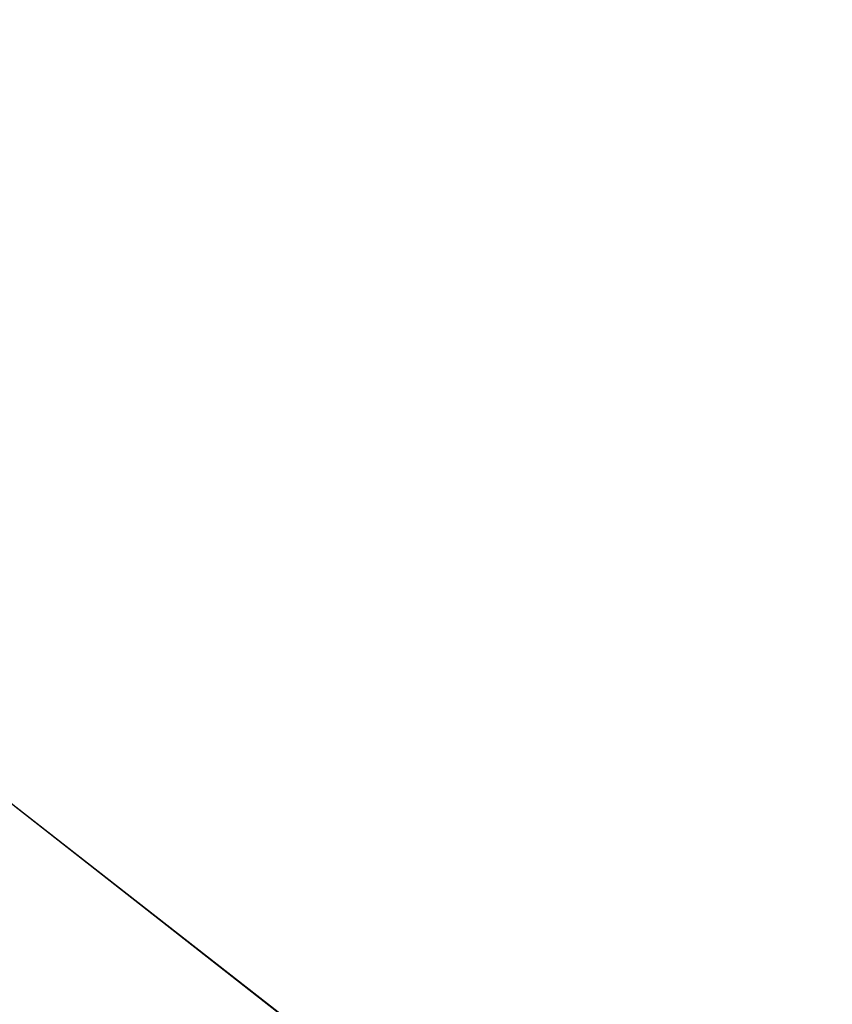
# Model space of a CAD drawing. Extents: x -252 to 252, y -10 to 1339.
# Tile 479 of 656: x 5.0007 to 5.0315, y 100.617 to 100.6543. Entities that reach past the tile are written whole.
import ezdxf

# ---------------------------------------------------------------- set-up
doc = ezdxf.new("R2010")
doc.units = 0
doc.header["$LTSCALE"] = 52.148148
for name, color, linetype in [('112', 7, 'CONTINUOUS'), ('2788', 7, 'CONTINUOUS'), ('2789', 7, 'CONTINUOUS'), ('2808', 7, 'CONTINUOUS'), ('3663', 7, 'CONTINUOUS')]:
    doc.layers.add(name, color=color, linetype=linetype)

msp = doc.modelspace()

# ---------------------------------------------------------------- linework, layer by layer
at = {"layer": '112', "color": 7, "linetype": 'CONTINUOUS'}
for points in [[(-60, 97.034362, -8.899187), (-60, 103.5, -11), (90.15, 97.034362, -8.899187), (-60, 97.034362, -8.899187)], [(90.15, 103.5, 11), (-60, 97.034362, 8.899187), (90.15, 97.034362, 8.899187), (90.15, 103.5, 11)], [(90.15, 103.5, 11), (-60, 103.5, 11), (-60, 97.034362, 8.899187), (90.15, 103.5, 11)], [(-60, 103.5, -11), (90.15, 103.5, -11), (90.15, 97.034362, -8.899187), (-60, 103.5, -11)]]:
    msp.add_3dface(points, dxfattribs=at)
at = {"layer": '2788', "color": 7, "linetype": 'CONTINUOUS'}
for points in [[(5.035042, 101.54587, -68.5), (7.822117, 99.464737, -68.5), (2.435179, 101.019157, -68.5), (5.035042, 101.54587, -68.5)], [(2.435179, 101.019157, -68.5), (7.822117, 99.464737, -68.5), (4.886817, 99.943553, -68.5), (2.435179, 101.019157, -68.5)]]:
    msp.add_3dface(points, dxfattribs=at)
at = {"layer": '2789', "color": 7, "linetype": 'CONTINUOUS'}
msp.add_3dface([(5.990331, 99.851042, -15.5), (3.406749, 101.329293, -15.5), (-5.717623, 100.051807, -15.5), (5.990331, 99.851042, -15.5)], dxfattribs=at)
at = {"layer": '2808', "color": 7, "linetype": 'CONTINUOUS'}
for points in [[(3.417544, 101.86127, -15.633975), (6.433931, 100.140748, -15.633975), (3.547495, 102.203731, -16.000454), (3.417544, 101.86127, -15.633975)], [(3.547495, 102.203731, -16.000454), (6.433931, 100.140748, -15.633975), (6.658957, 100.429763, -16.000454), (3.547495, 102.203731, -16.000454)], [(5.655267, 101.297352, -16.5), (3.547495, 102.203731, -16.000454), (6.658957, 100.429763, -16.000454), (5.655267, 101.297352, -16.5)], [(3.406749, 101.329293, -15.5), (5.990331, 99.851042, -15.5), (3.417544, 101.86127, -15.633975), (3.406749, 101.329293, -15.5)], [(3.417544, 101.86127, -15.633975), (5.990331, 99.851042, -15.5), (6.433931, 100.140748, -15.633975), (3.417544, 101.86127, -15.633975)]]:
    msp.add_3dface(points, dxfattribs=at)
at = {"layer": '3663', "color": 7, "linetype": 'CONTINUOUS'}
for points in [[(6.5779, 100.660387, -68.4), (6.971436, 100.314209, -68.470711), (3.714674, 102.251013, -68.470711), (6.5779, 100.660387, -68.4)], [(6.971436, 100.314209, -68.470711), (5.035042, 101.54587, -68.5), (3.714674, 102.251013, -68.470711), (6.971436, 100.314209, -68.470711)]]:
    msp.add_3dface(points, dxfattribs=at)

doc.saveas('drawing.dxf')
